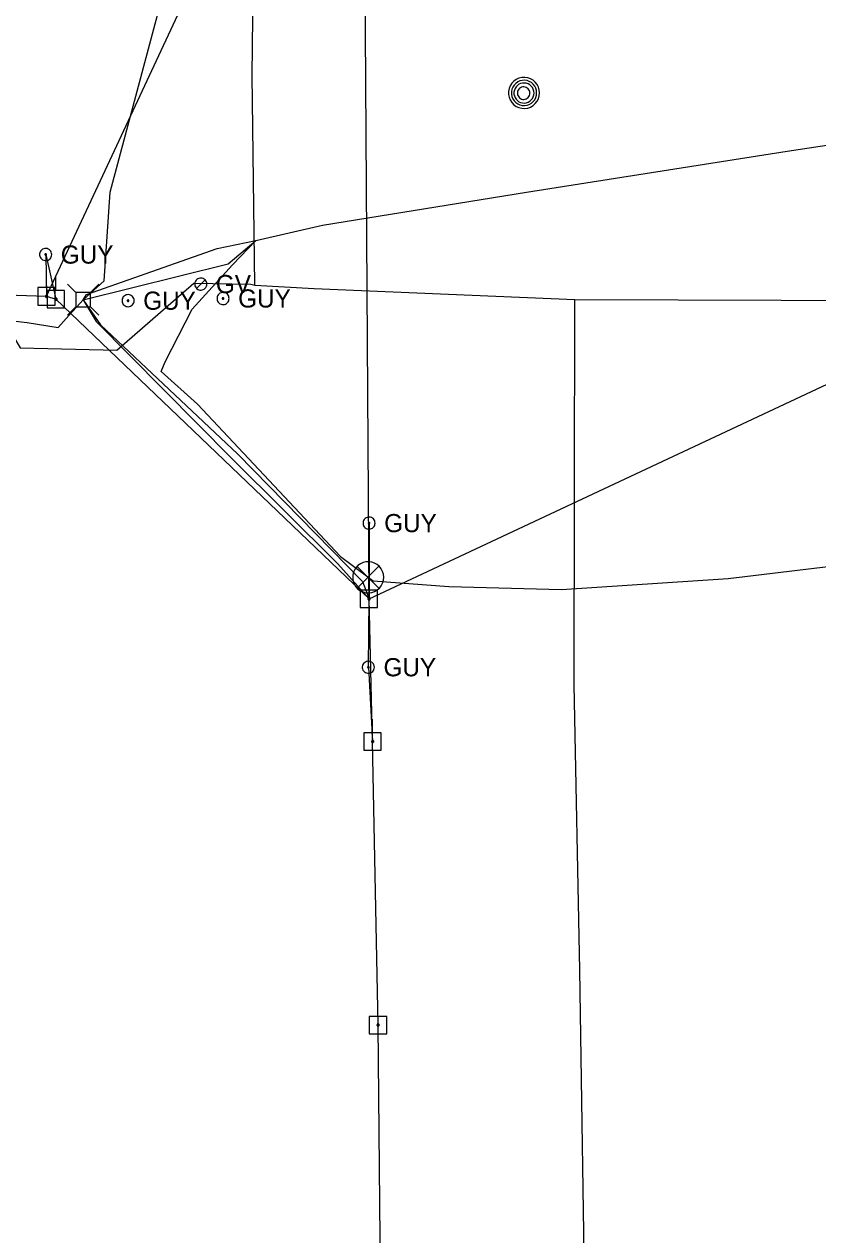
# Model space of a CAD drawing. Extents: x 596028 to 606371, y 330010 to 403088.
# Drawn here: x 601793.2 to 601961.4, y 392669.9 to 392926.4 of the extents above; entities that cross this region are included whole.
import ezdxf

# ---------------------------------------------------------------- set-up
doc = ezdxf.new("R2010")
doc.units = 0
for name, color, linetype in [('E_SIG', 7, 'Continuous'), ('E_UTL_AG_Bold', 7, 'Continuous'), ('E_UTL_EGuyWire', 7, 'Continuous'), ('E_UTL_EPowerPole', 7, 'Continuous'), ('E_UTL_FO_UG', 7, 'Continuous'), ('E_UTL_G', 7, 'Continuous'), ('E_UTL_G_UG', 7, 'Continuous'), ('E_UTL_MH', 7, 'Continuous'), ('E_UTL_Overhead', 7, 'Continuous')]:
    doc.layers.add(name, color=color, linetype=linetype)

msp = doc.modelspace()

# ---------------------------------------------------------------- linework, layer by layer
at = {"layer": 'E_SIG'}
for points in [[(601869.4, 392809.18), (601869.34, 392809.81), (601869.17, 392810.41), (601868.88, 392810.97), (601868.49, 392811.46), (601868.02, 392811.87), (601867.47, 392812.19), (601866.88, 392812.39), (601866.26, 392812.48), (601865.63, 392812.45), (601865.02, 392812.3), (601864.45, 392812.04), (601863.94, 392811.68), (601863.51, 392811.22), (601863.17, 392810.7), (601862.94, 392810.11), (601862.82, 392809.5), (601862.82, 392808.87), (601862.94, 392808.25), (601863.17, 392807.67), (601863.51, 392807.14), (601863.94, 392806.69), (601864.45, 392806.33), (601865.02, 392806.07), (601865.63, 392805.92), (601866.26, 392805.89), (601866.88, 392805.98), (601867.47, 392806.18), (601868.02, 392806.5), (601868.49, 392806.91), (601868.88, 392807.4), (601869.17, 392807.96), (601869.34, 392808.56), (601869.4, 392809.18)], [(601868.36, 392811.52), (601863.75, 392806.86)], [(601863.75, 392811.47), (601868.41, 392806.82)]]:
    msp.add_lwpolyline(points, dxfattribs=at)
at = {"layer": 'E_UTL_AG_Bold'}
for points in [[(601804.12, 392869.56), (601802.36, 392871.31)], [(601807.21, 392869.56), (601804.12, 392869.56)], [(601804.12, 392869.56), (601804.12, 392866.46)], [(601807.21, 392869.56), (601808.96, 392871.31)], [(601807.21, 392866.46), (601807.21, 392869.56)], [(601804.12, 392866.46), (601802.36, 392864.71)], [(601804.12, 392866.46), (601807.21, 392866.46)], [(601807.21, 392866.46), (601808.96, 392864.71)]]:
    msp.add_lwpolyline(points, dxfattribs=at)
at = {"layer": 'E_UTL_EGuyWire'}
for p, q in [((601797.72, 392877.57), (601797.92, 392868.72)), ((601797.72, 392877.57), (601799.91, 392868.11)), ((601866.28, 392820.66), (601866.29, 392804.61)), ((601866.14, 392790.12), (601866.29, 392804.61)), ((601866.14, 392790.12), (601867.05, 392774.38))]:
    msp.add_line(p, q, dxfattribs=at)
for points in [[(601799, 392877.57), (601798.98, 392877.82), (601798.91, 392878.05), (601798.8, 392878.27), (601798.65, 392878.46), (601798.46, 392878.62), (601798.25, 392878.74), (601798.02, 392878.82), (601797.78, 392878.86), (601797.54, 392878.84), (601797.3, 392878.79), (601797.08, 392878.68), (601796.88, 392878.54), (601796.71, 392878.37), (601796.58, 392878.16), (601796.49, 392877.93), (601796.44, 392877.7), (601796.44, 392877.45), (601796.49, 392877.21), (601796.58, 392876.99), (601796.71, 392876.78), (601796.88, 392876.6), (601797.08, 392876.46), (601797.3, 392876.36), (601797.54, 392876.3), (601797.78, 392876.29), (601798.02, 392876.33), (601798.25, 392876.41), (601798.46, 392876.53), (601798.65, 392876.69), (601798.8, 392876.88), (601798.91, 392877.1), (601798.98, 392877.33), (601799, 392877.57)], [(601797.88, 392877.57), (601797.88, 392877.6), (601797.87, 392877.63), (601797.85, 392877.66), (601797.84, 392877.68), (601797.81, 392877.7), (601797.79, 392877.72), (601797.76, 392877.73), (601797.73, 392877.73), (601797.7, 392877.73), (601797.67, 392877.72), (601797.64, 392877.71), (601797.61, 392877.69), (601797.59, 392877.67), (601797.58, 392877.65), (601797.57, 392877.62), (601797.56, 392877.59), (601797.56, 392877.56), (601797.57, 392877.53), (601797.58, 392877.5), (601797.59, 392877.47), (601797.61, 392877.45), (601797.64, 392877.43), (601797.67, 392877.42), (601797.7, 392877.41), (601797.73, 392877.41), (601797.76, 392877.42), (601797.79, 392877.43), (601797.81, 392877.44), (601797.84, 392877.46), (601797.85, 392877.49), (601797.87, 392877.51), (601797.88, 392877.54), (601797.88, 392877.57)], [(601816.47, 392867.8), (601816.45, 392868.04), (601816.38, 392868.27), (601816.27, 392868.49), (601816.12, 392868.68), (601815.93, 392868.84), (601815.72, 392868.96), (601815.49, 392869.04), (601815.25, 392869.08), (601815.01, 392869.07), (601814.77, 392869.01), (601814.55, 392868.91), (601814.35, 392868.77), (601814.18, 392868.59), (601814.05, 392868.38), (601813.96, 392868.16), (601813.91, 392867.92), (601813.91, 392867.67), (601813.96, 392867.43), (601814.05, 392867.21), (601814.18, 392867), (601814.35, 392866.83), (601814.55, 392866.68), (601814.77, 392866.58), (601815.01, 392866.53), (601815.25, 392866.51), (601815.49, 392866.55), (601815.72, 392866.63), (601815.93, 392866.75), (601816.12, 392866.91), (601816.27, 392867.1), (601816.38, 392867.32), (601816.45, 392867.55), (601816.47, 392867.8)], [(601836.61, 392868.26), (601836.59, 392868.5), (601836.52, 392868.74), (601836.4, 392868.96), (601836.25, 392869.15), (601836.07, 392869.31), (601835.86, 392869.43), (601835.63, 392869.51), (601835.39, 392869.54), (601835.14, 392869.53), (601834.91, 392869.47), (601834.68, 392869.37), (601834.48, 392869.23), (601834.32, 392869.05), (601834.18, 392868.85), (601834.09, 392868.62), (601834.05, 392868.38), (601834.05, 392868.14), (601834.09, 392867.9), (601834.18, 392867.67), (601834.32, 392867.47), (601834.48, 392867.29), (601834.68, 392867.15), (601834.91, 392867.05), (601835.14, 392866.99), (601835.39, 392866.98), (601835.63, 392867.01), (601835.86, 392867.09), (601836.07, 392867.22), (601836.25, 392867.38), (601836.4, 392867.57), (601836.52, 392867.78), (601836.59, 392868.02), (601836.61, 392868.26)], [(601815.35, 392867.8), (601815.35, 392867.83), (601815.34, 392867.86), (601815.32, 392867.88), (601815.3, 392867.91), (601815.28, 392867.93), (601815.26, 392867.94), (601815.23, 392867.95), (601815.2, 392867.96), (601815.17, 392867.96), (601815.14, 392867.95), (601815.11, 392867.94), (601815.08, 392867.92), (601815.06, 392867.9), (601815.05, 392867.87), (601815.03, 392867.84), (601815.03, 392867.81), (601815.03, 392867.78), (601815.03, 392867.75), (601815.05, 392867.72), (601815.06, 392867.7), (601815.08, 392867.68), (601815.11, 392867.66), (601815.14, 392867.64), (601815.17, 392867.64), (601815.2, 392867.64), (601815.23, 392867.64), (601815.26, 392867.65), (601815.28, 392867.67), (601815.3, 392867.69), (601815.32, 392867.71), (601815.34, 392867.74), (601815.35, 392867.77), (601815.35, 392867.8)], [(601835.49, 392868.26), (601835.48, 392868.29), (601835.47, 392868.32), (601835.46, 392868.35), (601835.44, 392868.37), (601835.42, 392868.39), (601835.39, 392868.41), (601835.36, 392868.42), (601835.33, 392868.42), (601835.3, 392868.42), (601835.27, 392868.41), (601835.25, 392868.4), (601835.22, 392868.38), (601835.2, 392868.36), (601835.18, 392868.33), (601835.17, 392868.31), (601835.17, 392868.28), (601835.17, 392868.25), (601835.17, 392868.22), (601835.18, 392868.19), (601835.2, 392868.16), (601835.22, 392868.14), (601835.25, 392868.12), (601835.27, 392868.11), (601835.3, 392868.1), (601835.33, 392868.1), (601835.36, 392868.11), (601835.39, 392868.12), (601835.42, 392868.13), (601835.44, 392868.15), (601835.46, 392868.17), (601835.47, 392868.2), (601835.48, 392868.23), (601835.49, 392868.26)], [(601867.57, 392820.66), (601867.54, 392820.91), (601867.48, 392821.14), (601867.36, 392821.36), (601867.21, 392821.55), (601867.03, 392821.71), (601866.82, 392821.83), (601866.59, 392821.91), (601866.35, 392821.94), (601866.1, 392821.93), (601865.86, 392821.88), (601865.64, 392821.77), (601865.44, 392821.63), (601865.28, 392821.46), (601865.14, 392821.25), (601865.05, 392821.02), (601865.01, 392820.78), (601865.01, 392820.54), (601865.05, 392820.3), (601865.14, 392820.07), (601865.28, 392819.87), (601865.44, 392819.69), (601865.64, 392819.55), (601865.86, 392819.45), (601866.1, 392819.39), (601866.35, 392819.38), (601866.59, 392819.42), (601866.82, 392819.49), (601867.03, 392819.62), (601867.21, 392819.78), (601867.36, 392819.97), (601867.48, 392820.19), (601867.54, 392820.42), (601867.57, 392820.66)], [(601866.44, 392820.66), (601866.44, 392820.69), (601866.43, 392820.72), (601866.42, 392820.75), (601866.4, 392820.77), (601866.38, 392820.79), (601866.35, 392820.81), (601866.32, 392820.82), (601866.29, 392820.82), (601866.26, 392820.82), (601866.23, 392820.81), (601866.2, 392820.8), (601866.18, 392820.78), (601866.16, 392820.76), (601866.14, 392820.74), (601866.13, 392820.71), (601866.12, 392820.68), (601866.12, 392820.65), (601866.13, 392820.62), (601866.14, 392820.59), (601866.16, 392820.56), (601866.18, 392820.54), (601866.2, 392820.52), (601866.23, 392820.51), (601866.26, 392820.5), (601866.29, 392820.5), (601866.32, 392820.51), (601866.35, 392820.52), (601866.38, 392820.53), (601866.4, 392820.55), (601866.42, 392820.58), (601866.43, 392820.6), (601866.44, 392820.63), (601866.44, 392820.66)], [(601867.42, 392790.12), (601867.4, 392790.37), (601867.33, 392790.6), (601867.22, 392790.82), (601867.07, 392791.01), (601866.88, 392791.17), (601866.67, 392791.29), (601866.44, 392791.37), (601866.2, 392791.4), (601865.96, 392791.39), (601865.72, 392791.34), (601865.5, 392791.23), (601865.3, 392791.09), (601865.13, 392790.92), (601865, 392790.71), (601864.91, 392790.48), (601864.86, 392790.24), (601864.86, 392790), (601864.91, 392789.76), (601865, 392789.53), (601865.13, 392789.33), (601865.3, 392789.15), (601865.5, 392789.01), (601865.72, 392788.91), (601865.96, 392788.85), (601866.2, 392788.84), (601866.44, 392788.88), (601866.67, 392788.96), (601866.88, 392789.08), (601867.07, 392789.24), (601867.22, 392789.43), (601867.33, 392789.65), (601867.4, 392789.88), (601867.42, 392790.12)], [(601866.3, 392790.12), (601866.3, 392790.15), (601866.29, 392790.18), (601866.28, 392790.21), (601866.26, 392790.23), (601866.23, 392790.25), (601866.21, 392790.27), (601866.18, 392790.28), (601866.15, 392790.28), (601866.12, 392790.28), (601866.09, 392790.27), (601866.06, 392790.26), (601866.04, 392790.24), (601866.01, 392790.22), (601866, 392790.2), (601865.99, 392790.17), (601865.98, 392790.14), (601865.98, 392790.11), (601865.99, 392790.08), (601866, 392790.05), (601866.01, 392790.02), (601866.04, 392790), (601866.06, 392789.98), (601866.09, 392789.97), (601866.12, 392789.96), (601866.15, 392789.96), (601866.18, 392789.97), (601866.21, 392789.98), (601866.23, 392789.99), (601866.26, 392790.01), (601866.28, 392790.04), (601866.29, 392790.06), (601866.3, 392790.09), (601866.3, 392790.12)]]:
    msp.add_lwpolyline(points, dxfattribs=at)
at = {"layer": 'E_UTL_EPowerPole'}
for points in [[(601797.89, 392870.56), (601797.89, 392873.47)], [(601799.87, 392869.95), (601799.87, 392872.86)], [(601799.73, 392870.56), (601796.05, 392870.56)], [(601796.05, 392870.56), (601796.05, 392866.87)], [(601798.16, 392868.72), (601798.16, 392868.77), (601798.14, 392868.81), (601798.12, 392868.85), (601798.09, 392868.89), (601798.06, 392868.91), (601798.02, 392868.94), (601797.98, 392868.95), (601797.93, 392868.96), (601797.89, 392868.96), (601797.84, 392868.95), (601797.8, 392868.93), (601797.76, 392868.9), (601797.73, 392868.87), (601797.71, 392868.83), (601797.69, 392868.79), (601797.68, 392868.74), (601797.68, 392868.7), (601797.69, 392868.65), (601797.71, 392868.61), (601797.73, 392868.57), (601797.76, 392868.54), (601797.8, 392868.51), (601797.84, 392868.5), (601797.89, 392868.48), (601797.93, 392868.48), (601797.98, 392868.49), (601798.02, 392868.5), (601798.06, 392868.53), (601798.09, 392868.56), (601798.12, 392868.59), (601798.14, 392868.63), (601798.16, 392868.68), (601798.16, 392868.72)], [(601801.72, 392869.95), (601798.03, 392869.95)], [(601798.03, 392869.95), (601798.03, 392866.26)], [(601799.73, 392866.87), (601799.73, 392870.56)], [(601801.72, 392866.26), (601801.72, 392869.95)], [(601796.05, 392866.87), (601799.73, 392866.87)], [(601800.14, 392868.11), (601800.14, 392868.16), (601800.13, 392868.2), (601800.11, 392868.24), (601800.08, 392868.27), (601800.04, 392868.3), (601800.01, 392868.33), (601799.96, 392868.34), (601799.92, 392868.35), (601799.87, 392868.35), (601799.83, 392868.34), (601799.79, 392868.32), (601799.75, 392868.29), (601799.72, 392868.26), (601799.69, 392868.22), (601799.68, 392868.18), (601799.67, 392868.13), (601799.67, 392868.09), (601799.68, 392868.04), (601799.69, 392868), (601799.72, 392867.96), (601799.75, 392867.93), (601799.79, 392867.9), (601799.83, 392867.88), (601799.87, 392867.87), (601799.92, 392867.87), (601799.96, 392867.88), (601800.01, 392867.89), (601800.04, 392867.92), (601800.08, 392867.95), (601800.11, 392867.98), (601800.13, 392868.02), (601800.14, 392868.06), (601800.14, 392868.11)], [(601798.03, 392866.26), (601801.72, 392866.26)], [(601866.26, 392806.45), (601866.26, 392809.36)], [(601868.1, 392806.45), (601864.41, 392806.45)], [(601864.41, 392806.45), (601864.41, 392802.76)], [(601866.53, 392804.61), (601866.52, 392804.66), (601866.51, 392804.7), (601866.49, 392804.74), (601866.46, 392804.78), (601866.43, 392804.81), (601866.39, 392804.83), (601866.35, 392804.84), (601866.3, 392804.85), (601866.26, 392804.85), (601866.21, 392804.84), (601866.17, 392804.82), (601866.13, 392804.79), (601866.1, 392804.76), (601866.08, 392804.72), (601866.06, 392804.68), (601866.05, 392804.63), (601866.05, 392804.59), (601866.06, 392804.55), (601866.08, 392804.5), (601866.1, 392804.46), (601866.13, 392804.43), (601866.17, 392804.41), (601866.21, 392804.39), (601866.26, 392804.38), (601866.3, 392804.37), (601866.35, 392804.38), (601866.39, 392804.4), (601866.43, 392804.42), (601866.46, 392804.45), (601866.49, 392804.48), (601866.51, 392804.52), (601866.52, 392804.57), (601866.53, 392804.61)], [(601868.1, 392802.76), (601868.1, 392806.45)], [(601864.41, 392802.76), (601868.1, 392802.76)], [(601867.02, 392776.23), (601867.02, 392779.14)], [(601868.86, 392776.23), (601865.17, 392776.23)], [(601865.17, 392776.23), (601865.17, 392772.54)], [(601867.29, 392774.38), (601867.28, 392774.43), (601867.27, 392774.47), (601867.25, 392774.51), (601867.22, 392774.55), (601867.19, 392774.58), (601867.15, 392774.6), (601867.11, 392774.62), (601867.06, 392774.62), (601867.02, 392774.62), (601866.97, 392774.61), (601866.93, 392774.59), (601866.89, 392774.56), (601866.86, 392774.53), (601866.84, 392774.49), (601866.82, 392774.45), (601866.81, 392774.41), (601866.81, 392774.36), (601866.82, 392774.32), (601866.84, 392774.28), (601866.86, 392774.24), (601866.89, 392774.2), (601866.93, 392774.18), (601866.97, 392774.16), (601867.02, 392774.15), (601867.06, 392774.15), (601867.11, 392774.15), (601867.15, 392774.17), (601867.19, 392774.19), (601867.22, 392774.22), (601867.25, 392774.26), (601867.27, 392774.3), (601867.28, 392774.34), (601867.29, 392774.38)], [(601868.86, 392772.54), (601868.86, 392776.23)], [(601865.17, 392772.54), (601868.86, 392772.54)], [(601868.17, 392716.15), (601868.17, 392719.06)], [(601870.02, 392716.15), (601866.33, 392716.15)], [(601866.33, 392716.15), (601866.33, 392712.46)], [(601870.02, 392712.46), (601870.02, 392716.15)], [(601866.33, 392712.46), (601870.02, 392712.46)], [(601868.44, 392714.31), (601868.44, 392714.35), (601868.43, 392714.4), (601868.4, 392714.44), (601868.38, 392714.47), (601868.34, 392714.5), (601868.3, 392714.53), (601868.26, 392714.54), (601868.22, 392714.55), (601868.17, 392714.54), (601868.13, 392714.53), (601868.09, 392714.51), (601868.05, 392714.49), (601868.02, 392714.46), (601867.99, 392714.42), (601867.98, 392714.38), (601867.97, 392714.33), (601867.97, 392714.29), (601867.98, 392714.24), (601867.99, 392714.2), (601868.02, 392714.16), (601868.05, 392714.13), (601868.09, 392714.1), (601868.13, 392714.08), (601868.17, 392714.07), (601868.22, 392714.07), (601868.26, 392714.08), (601868.3, 392714.09), (601868.34, 392714.11), (601868.38, 392714.14), (601868.4, 392714.18), (601868.43, 392714.22), (601868.44, 392714.26), (601868.44, 392714.31)]]:
    msp.add_lwpolyline(points, dxfattribs=at)
at = {"layer": 'E_UTL_FO_UG'}
for points in [[(601805.66, 392868.01), (601810.14, 392872.01), (601811.41, 392890.82), (601825.25, 392942.6), (601825.37, 392943.17), (601833.73, 392967), (601833.73, 392967.01), (601838.92, 392979.71), (601858.11, 393002), (601864.97, 393012.41)], [(601822.24, 392852.82), (601823.09, 392854.84), (601828.75, 392865.97), (601837.33, 392875.42), (601842.25, 392880.58), (601856.39, 392883.78), (601899.64, 392890.76), (601954.91, 392899.49), (601987.62, 392904.43)], [(601805.66, 392868.01), (601836.38, 392875.58), (601842.25, 392880.58)], [(601805.66, 392868.01), (601806.41, 392869.1), (601834.1, 392878.87), (601842.25, 392880.58)], [(601748.74, 392866.4), (601767.7, 392866.15), (601793.81, 392863.2), (601800.38, 392862.08), (601802.08, 392864.05), (601805.66, 392868.01), (601808.45, 392863.37), (601837.1, 392834.46), (601859.69, 392812.03), (601866.29, 392804.61)], [(601805.66, 392868.01), (601809.37, 392862.71), (601838.48, 392835.27), (601864.92, 392808.27), (601866.29, 392804.61)], [(601866.1, 392809.18), (601867.17, 392808.41), (601883.2, 392807.26), (601907.07, 392806.6), (601942.4, 392808.93), (601970.04, 392812.26), (601973.04, 392818.7), (601982.08, 392842.64), (601989.14, 392857.2), (601998.92, 392860.12)], [(601822.24, 392852.82), (601829.91, 392845.84), (601860.23, 392813.6), (601866.03, 392809.3)]]:
    msp.add_lwpolyline(points, dxfattribs=at)
at = {"layer": 'E_UTL_G'}
for points in [[(601831.89, 392871.31), (601831.87, 392871.56), (601831.8, 392871.79), (601831.69, 392872.01), (601831.54, 392872.2), (601831.35, 392872.36), (601831.14, 392872.48), (601830.91, 392872.56), (601830.67, 392872.6), (601830.42, 392872.58), (601830.19, 392872.53), (601829.96, 392872.43), (601829.77, 392872.28), (601829.6, 392872.11), (601829.47, 392871.9), (601829.37, 392871.68), (601829.33, 392871.44), (601829.33, 392871.19), (601829.37, 392870.95), (601829.47, 392870.73), (601829.6, 392870.52), (601829.77, 392870.34), (601829.96, 392870.2), (601830.19, 392870.1), (601830.42, 392870.04), (601830.67, 392870.03), (601830.91, 392870.07), (601831.14, 392870.15), (601831.35, 392870.27), (601831.54, 392870.43), (601831.69, 392870.62), (601831.8, 392870.84), (601831.87, 392871.07), (601831.89, 392871.31)], [(601829.7, 392870.41), (601831.51, 392872.22)]]:
    msp.add_lwpolyline(points, dxfattribs=at)
at = {"layer": 'E_UTL_G_UG'}
for points in [[(601842.07, 392871.07), (601841.53, 392915.49), (601842.15, 392970.99), (601842.04, 392972.33), (601842.23, 392973.34), (601842.2, 392973.54), (601849.78, 392982.04), (601868.16, 393003.79), (601869.36, 393007.62), (601880.12, 393017.19), (601905.88, 393042.43), (601905.57, 393074.15), (601904.06, 393209.01), (601903.52, 393249.85), (601903.68, 393312.89), (601901.82, 393422.48), (601900.94, 393536.13), (601901.48, 393594.46)], [(601277.92, 392880.7), (601278.32, 392891.46), (601312.68, 392891.63), (601769.25, 392873.66), (601782.94, 392873.49), (601792.29, 392857.8), (601812.79, 392857.31), (601829.14, 392871.51), (601841.25, 392871.27), (601842.07, 392871.07)], [(601842.07, 392871.07), (601854.64, 392870.35), (601909.89, 392868.02), (601975.57, 392867.84), (602012.66, 392868.88), (602177.09, 392882.82)], [(601922.57, 391709.25), (601921.73, 391809.89), (601919.35, 391927.89), (601918.48, 392049.22), (601917.76, 392081.24), (601916.13, 392218.9), (601915.69, 392296.65), (601914.21, 392444.23), (601913.96, 392516.62), (601913.82, 392539.34), (601912.91, 392613.4), (601912.21, 392646.56), (601912.21, 392647.26), (601910.96, 392725.9), (601909.76, 392786.36), (601909.89, 392868.02)]]:
    msp.add_lwpolyline(points, dxfattribs=at)
at = {"layer": 'E_UTL_MH'}
for points in [[(601902.44, 392911.83), (601902.38, 392912.45), (601902.2, 392913.05), (601901.91, 392913.61), (601901.53, 392914.11), (601901.05, 392914.52), (601900.51, 392914.83), (601899.92, 392915.04), (601899.29, 392915.12), (601898.67, 392915.09), (601898.06, 392914.95), (601897.49, 392914.69), (601896.98, 392914.32), (601896.54, 392913.87), (601896.2, 392913.34), (601895.97, 392912.76), (601895.85, 392912.14), (601895.85, 392911.51), (601895.97, 392910.9), (601896.2, 392910.32), (601896.54, 392909.79), (601896.98, 392909.33), (601897.49, 392908.97), (601898.06, 392908.71), (601898.67, 392908.56), (601899.29, 392908.53), (601899.92, 392908.62), (601900.51, 392908.83), (601901.05, 392909.14), (601901.53, 392909.55), (601901.91, 392910.04), (601902.2, 392910.6), (601902.38, 392911.2), (601902.44, 392911.83)], [(601901.82, 392911.82), (601901.77, 392912.33), (601901.63, 392912.82), (601901.4, 392913.27), (601901.08, 392913.67), (601900.7, 392914), (601900.26, 392914.26), (601899.78, 392914.43), (601899.27, 392914.5), (601898.76, 392914.47), (601898.27, 392914.35), (601897.81, 392914.14), (601897.39, 392913.85), (601897.04, 392913.48), (601896.77, 392913.05), (601896.58, 392912.58), (601896.48, 392912.08), (601896.48, 392911.57), (601896.58, 392911.07), (601896.77, 392910.6), (601897.04, 392910.17), (601897.39, 392909.8), (601897.81, 392909.51), (601898.27, 392909.29), (601898.76, 392909.17), (601899.27, 392909.15), (601899.78, 392909.22), (601900.26, 392909.39), (601900.7, 392909.64), (601901.08, 392909.98), (601901.4, 392910.38), (601901.63, 392910.83), (601901.77, 392911.32), (601901.82, 392911.82)], [(601901.26, 392911.8), (601901.22, 392912.2), (601901.11, 392912.59), (601900.92, 392912.95), (601900.67, 392913.26), (601900.36, 392913.53), (601900.01, 392913.73), (601899.63, 392913.86), (601899.23, 392913.92), (601898.83, 392913.9), (601898.43, 392913.81), (601898.06, 392913.64), (601897.74, 392913.4), (601897.46, 392913.11), (601897.24, 392912.77), (601897.09, 392912.4), (601897.01, 392912), (601897.01, 392911.59), (601897.09, 392911.2), (601897.24, 392910.82), (601897.46, 392910.48), (601897.74, 392910.19), (601898.06, 392909.95), (601898.43, 392909.78), (601898.83, 392909.69), (601899.23, 392909.67), (601899.63, 392909.73), (601900.01, 392909.86), (601900.36, 392910.06), (601900.67, 392910.33), (601900.92, 392910.64), (601901.11, 392911), (601901.22, 392911.39), (601901.26, 392911.8)], [(601900.4, 392911.78), (601900.38, 392912.03), (601900.31, 392912.27), (601900.19, 392912.5), (601900.03, 392912.7), (601899.84, 392912.86), (601899.62, 392912.99), (601899.39, 392913.07), (601899.13, 392913.11), (601898.88, 392913.1), (601898.64, 392913.04), (601898.41, 392912.93), (601898.2, 392912.79), (601898.02, 392912.6), (601897.89, 392912.39), (601897.79, 392912.16), (601897.75, 392911.91), (601897.75, 392911.65), (601897.79, 392911.4), (601897.89, 392911.17), (601898.02, 392910.96), (601898.2, 392910.77), (601898.41, 392910.63), (601898.64, 392910.52), (601898.88, 392910.46), (601899.13, 392910.45), (601899.39, 392910.49), (601899.62, 392910.57), (601899.84, 392910.69), (601900.03, 392910.86), (601900.19, 392911.06), (601900.31, 392911.28), (601900.38, 392911.53), (601900.4, 392911.78)]]:
    msp.add_lwpolyline(points, dxfattribs=at)
at = {"layer": 'E_UTL_Overhead'}
for points in [[(601866.29, 392804.61), (601864.97, 393012.41), (601869.18, 393048.57), (601862.88, 393217.4), (601861.16, 393406.47), (601876.52, 393574.48), (601889.19, 393727.43), (601956.93, 393730.04)], [(601797.92, 392868.72), (601864.97, 393012.41)], [(601295.05, 392893.96), (601477.86, 392877.45), (601702.11, 392872.9), (601719.5, 392871.4), (601797.92, 392868.72), (601799.91, 392868.11), (601866.29, 392804.61), (601998.56, 392866.58), (602187.53, 392880.1), (602351.49, 392890.02), (602553.94, 392916.46), (602728.3, 392922.04)], [(601907.1, 391854.69), (601905.56, 392020.78), (601905.94, 392023.14), (601875.85, 392185.04), (601873.74, 392329.43), (601872.33, 392429.59), (601870.13, 392585.69), (601869.22, 392608.73), (601868.2, 392714.31), (601867.05, 392774.38), (601866.29, 392804.61)]]:
    msp.add_lwpolyline(points, dxfattribs=at)

# ---------------------------------------------------------------- texts
at = {"layer": 'E_UTL_EGuyWire'}
for p in [(601800.93, 392875.65), (601818.4, 392865.87), (601838.53, 392866.34), (601869.49, 392818.74), (601869.35, 392788.2)]:
    msp.add_text('GUY', height=3.85, dxfattribs=at).set_placement(p)
at = {"layer": 'E_UTL_G'}
msp.add_text('GV', height=3.85, dxfattribs=at).set_placement((601833.81, 392869.39))

doc.saveas('drawing.dxf')
